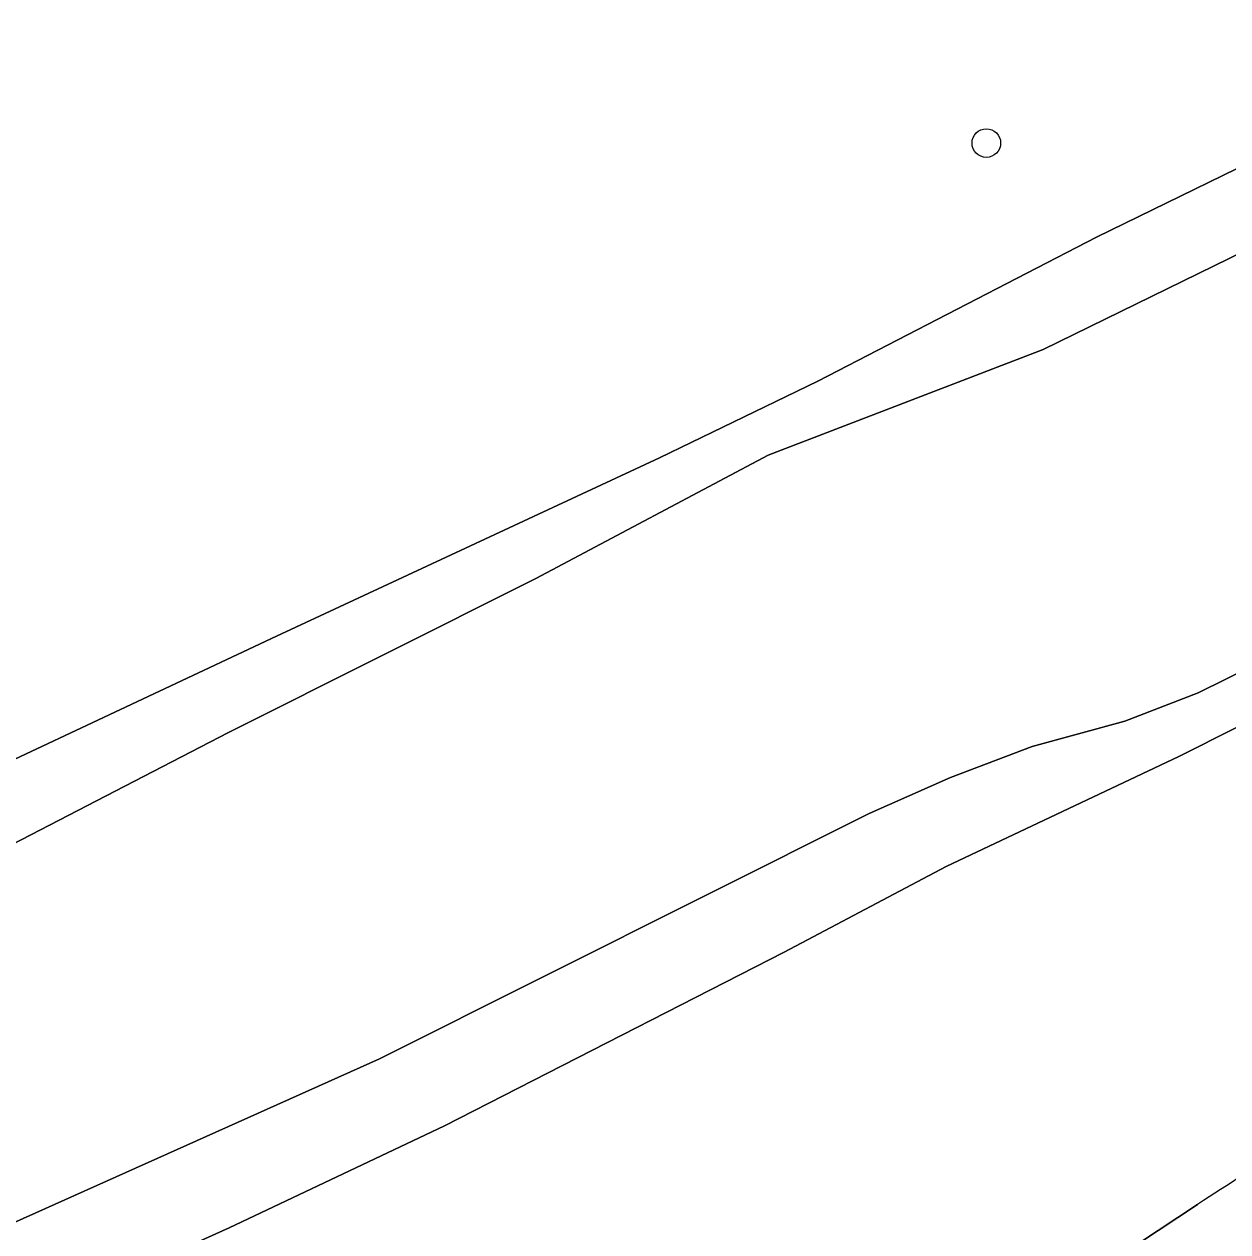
# Model space of a CAD drawing. Extents: x 161477 to 163040, y 383680 to 384871.
# Drawn here: x 162076.86 to 162117.96, y 384660.01 to 384701.26 of the extents above; entities that cross this region are included whole.
import ezdxf

# ---------------------------------------------------------------- set-up
doc = ezdxf.new("R2010")
doc.units = 0
for name, color, linetype in [('IMGEO_Boom', 7, 'Continuous'), ('IMGEO_Fietspad_gesloten', 7, 'Continuous'), ('IMGEO_Groenvoorziening', 7, 'Continuous'), ('IMGEO_Oever', 7, 'Continuous'), ('IMGEO_Waterloop', 7, 'Continuous')]:
    doc.layers.add(name, color=color, linetype=linetype)

msp = doc.modelspace()

# ---------------------------------------------------------------- linework, layer by layer
at = {"layer": 'IMGEO_Boom'}
msp.add_circle((162109.71, 384697.2), 0.489, dxfattribs=at)
at = {"layer": 'IMGEO_Fietspad_gesloten'}
msp.add_lwpolyline([(162116.925, 384660.949), (162103.486, 384652.067), (162096.822, 384647.567)], dxfattribs=at)
msp.add_arc((162163.999, 384589.732), 85.369, 118.43167, 123.46439, dxfattribs=at)
at = {"layer": 'IMGEO_Groenvoorziening'}
for points in [[(162073.283, 384674.637), (162085.474, 384680.354), (162098.555, 384686.451), (162103.959, 384689.066), (162113.477, 384693.992), (162120.657, 384697.499), (162126.024, 384700.909), (162129.95, 384703.516), (162135.04, 384706.556)], [(162123.354, 384664.804), (162141.54, 384673.63), (162134.436, 384685.041), (162134.303, 384684.957), (162132.244, 384684.244), (162131.123, 384683.952), (162130.356, 384683.755), (162128.303, 384682.674), (162126.101, 384681.192), (162116.279, 384676.253), (162108.337, 384672.492), (162102.802, 384669.569), (162091.213, 384663.633), (162083.857, 384660.152), (162076.488, 384656.825)], [(162096.822, 384647.567), (162103.486, 384652.067), (162116.925, 384660.949)]]:
    msp.add_lwpolyline(points, dxfattribs=at)
msp.add_arc((162163.999, 384589.732), 85.369, 118.43167, 123.46439, dxfattribs=at)
at = {"layer": 'IMGEO_Oever'}
for points in [[(162120.657, 384697.499), (162113.477, 384693.992), (162103.959, 384689.066), (162098.555, 384686.451), (162085.474, 384680.354), (162073.283, 384674.637)], [(162076.118, 384673.075), (162083.835, 384677.073), (162094.324, 384682.327), (162102.264, 384686.542), (162111.648, 384690.148), (162120.648, 384694.554)], [(162076.488, 384656.825), (162083.857, 384660.152), (162091.213, 384663.633), (162102.802, 384669.569), (162108.337, 384672.492), (162116.279, 384676.253), (162126.101, 384681.192)], [(162120.727, 384680.286), (162116.944, 384678.427), (162114.435, 384677.459), (162111.28, 384676.591), (162108.49, 384675.533), (162105.709, 384674.3), (162088.995, 384665.922), (162075.818, 384660.023)]]:
    msp.add_lwpolyline(points, dxfattribs=at)
at = {"layer": 'IMGEO_Waterloop'}
for points in [[(162191.185, 384727.166), (162187.705, 384726.306), (162182.102, 384724.924), (162179.655, 384724.32), (162178.504, 384723.827), (162171.546, 384722.135), (162166.463, 384720.713), (162162.594, 384719.896), (162160.414, 384719.426), (162153.797, 384716.925), (162152.819, 384715.111), (162151.863, 384714.407), (162146.162, 384711.002), (162135.922, 384705.205), (162127.657, 384699.687), (162120.648, 384694.554), (162111.648, 384690.148), (162102.264, 384686.542), (162094.324, 384682.327), (162083.835, 384677.073), (162076.118, 384673.075)], [(162075.818, 384660.023), (162088.995, 384665.922), (162105.709, 384674.3), (162108.49, 384675.533), (162111.28, 384676.591), (162114.435, 384677.459), (162116.944, 384678.427), (162120.727, 384680.286)]]:
    msp.add_lwpolyline(points, dxfattribs=at)

doc.saveas('drawing.dxf')
